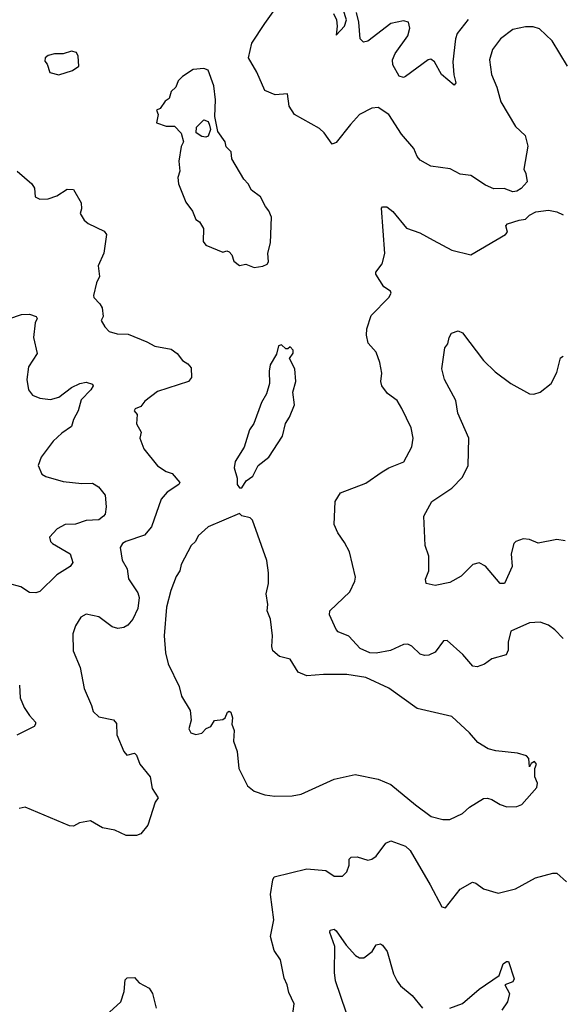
# Model space of a CAD drawing. Extents: x 2057697 to 2160550, y 827490 to 1016834.
# Tile 307 of 509: x 2133009 to 2135591, y 924233 to 928916. Entities that reach past the tile are written whole.
import ezdxf

# ---------------------------------------------------------------- set-up
doc = ezdxf.new("R2010")
doc.units = 0

msp = doc.modelspace()

# ---------------------------------------------------------------- linework, layer by layer
at = {"layer": '0CON20XD'}
for points in [[(2135615.5, 928695.5), (2135542.9, 928815), (2135482.2, 928872.2), (2135451.7, 928881.7), (2135415, 928881.8), (2135355, 928869.1), (2135295.8, 928825), (2135259.2, 928775), (2135244.4, 928725), (2135253.1, 928655), (2135279.4, 928595), (2135297.5, 928525), (2135367.7, 928407.7), (2135413.3, 928365), (2135426.2, 928315), (2135407.5, 928205), (2135417.5, 928185), (2135423.3, 928145), (2135395, 928112.5), (2135375, 928100), (2135355, 928097.5), (2135313.6, 928113.6), (2135265, 928112), (2135225, 928129.2), (2135155, 928174.4), (2135105, 928180.6), (2135057.5, 928207.5), (2134965, 928218.8), (2134915, 928247.5), (2134900, 928265), (2134883.6, 928303.6), (2134825, 928371.2), (2134765.8, 928465), (2134715, 928499.2), (2134685, 928495.7), (2134626.2, 928465), (2134582.2, 928417.8), (2134515, 928331.2), (2134495, 928323.8), (2134457.5, 928377.5), (2134435, 928398.6), (2134315.7, 928465), (2134291.4, 928505), (2134283.8, 928563.8), (2134225, 928558.9), (2134175, 928578.6), (2134137.1, 928667.1), (2134097.1, 928735), (2134113.9, 928805), (2134175, 928898.1), (2134255, 929010)], [(2134502.7, 928945), (2134515.5, 928915), (2134520, 928885), (2134515, 928842), (2134555, 928885.5), (2134564.1, 928915.9), (2134547.8, 928965)], [(2135143.1, 928916.9), (2135090.3, 928849.7), (2135082.5, 928825), (2135070, 928715), (2135074.5, 928654.5), (2135084.2, 928615), (2135075.6, 928604.4), (2135015.6, 928655), (2134981.9, 928715), (2134965, 928728.1), (2134952, 928725), (2134845, 928645.8), (2134835, 928641.9), (2134815, 928648.1), (2134785, 928701.2), (2134782.9, 928725), (2134795.5, 928755), (2134855, 928840), (2134865.5, 928875.5), (2134859.2, 928905), (2134835, 928910.9), (2134775, 928897.3), (2134665, 928814.4), (2134645, 928808.9), (2134628.5, 928825), (2134622.5, 928905), (2134610.7, 928950.7)], [(2133195, 928653.8), (2133260, 928675), (2133290, 928695), (2133287, 928743), (2133279.3, 928759.3), (2133255, 928766.7), (2133215, 928753.8), (2133175, 928753.8), (2133144.2, 928745.8), (2133130, 928735), (2133128.3, 928718.3), (2133140, 928705), (2133152.5, 928665), (2133195, 928653.8)], [(2134125, 927736.7), (2134165, 927743.3), (2134186.1, 927753.9), (2134193.3, 927765), (2134190, 927805), (2134202, 927855), (2134206.8, 927976.8), (2134195, 928007.5), (2134177.7, 928027.7), (2134154.1, 928074.1), (2134111.2, 928105), (2134096.7, 928135), (2134075, 928157.5), (2134018.8, 928255), (2134015, 928287.5), (2133991.4, 928311.4), (2133985.8, 928335), (2133950.8, 928385), (2133937.3, 928455), (2133940.9, 928535), (2133932.1, 928602.1), (2133905, 928676.7), (2133885, 928683.3), (2133835, 928678.8), (2133784.2, 928645.8), (2133763.3, 928625), (2133752.5, 928595), (2133730, 928575), (2133719.3, 928540.7), (2133700.7, 928529.3), (2133676.4, 928493.6), (2133660, 928485), (2133667.5, 928465), (2133660, 928425), (2133705, 928410), (2133745, 928410), (2133776.4, 928376.4), (2133787.5, 928335), (2133777, 928313), (2133766.2, 928243.8), (2133770.8, 928195), (2133762, 928165), (2133764.2, 928135), (2133798.8, 928048.8), (2133831.2, 928005), (2133846.4, 927966.4), (2133863.9, 927953.9), (2133883.6, 927923.6), (2133881.7, 927861.7), (2133895, 927843.3), (2133975, 927810), (2133995, 927817.5), (2134005, 927812.5), (2134017.7, 927797.7), (2134027, 927767), (2134055, 927747.5), (2134085, 927753.8), (2134125, 927736.7)], [(2133895, 928357.5), (2133875, 928360), (2133848.3, 928378.3), (2133850, 928405), (2133885, 928440), (2133905, 928432.5), (2133912, 928415), (2133915.9, 928394.1), (2133905, 928362.5), (2133895, 928357.5)], [(2132996.2, 928195), (2133065.8, 928135.8), (2133078.8, 928115), (2133083.2, 928073.2), (2133105, 928062), (2133145, 928063.8), (2133185, 928078.8), (2133235, 928110), (2133265, 928108.8), (2133301.2, 928045), (2133303, 928017), (2133296.7, 927995), (2133315, 927962.5), (2133335, 927946.7), (2133410.5, 927910.5), (2133421.2, 927895), (2133409.2, 927805), (2133382.2, 927745), (2133388.1, 927695), (2133374.4, 927665), (2133360, 927605), (2133362, 927595), (2133390.8, 927565), (2133401.2, 927545), (2133406.7, 927505), (2133396.7, 927485), (2133413.3, 927455), (2133435, 927433.3), (2133472.3, 927422.3), (2133525, 927420), (2133614.3, 927384.3), (2133652.6, 927362.6), (2133728.9, 927348.9), (2133758.7, 927328.7), (2133783.3, 927295), (2133808.8, 927278.8), (2133825, 927260), (2133825.6, 927215), (2133812, 927195), (2133665, 927147.5), (2133605, 927102.5), (2133585, 927076.2), (2133557.5, 927065), (2133553.3, 927055), (2133568, 927038), (2133563.9, 926993.9), (2133587.5, 926955), (2133581.2, 926925), (2133599.2, 926875), (2133664.2, 926794.2), (2133705, 926768), (2133735, 926757.5), (2133771.4, 926715), (2133765.7, 926705), (2133710.4, 926669.6), (2133682.1, 926635), (2133636.7, 926503.3), (2133603.3, 926465), (2133514, 926435), (2133497.5, 926425), (2133487.5, 926405), (2133496.9, 926345), (2133519.5, 926305), (2133527, 926257), (2133570.2, 926190.2), (2133577.8, 926167.8), (2133570.7, 926115), (2133547.9, 926065), (2133523.7, 926036.3), (2133505, 926025.7), (2133475, 926020), (2133448.8, 926028.8), (2133385.6, 926075.6), (2133325, 926089.2), (2133300, 926075), (2133275, 926032.5), (2133262, 925995), (2133262.5, 925915), (2133296, 925835), (2133316, 925735), (2133350.8, 925655), (2133358, 925625), (2133385, 925600), (2133455.6, 925585.6), (2133469.1, 925569.1), (2133471.4, 925515), (2133504.2, 925435), (2133518.8, 925418.8), (2133555, 925426.9), (2133565, 925418.8), (2133580, 925375), (2133630, 925315), (2133639.5, 925259.5), (2133667.5, 925215), (2133653.3, 925195), (2133618.8, 925085), (2133585, 925043.3), (2133565, 925036.7), (2133515, 925036.7), (2133461.7, 925061.7), (2133402.7, 925072.7), (2133345, 925105.8), (2133293.6, 925096.4), (2133265, 925080), (2133245, 925081.4), (2133035, 925171.4), (2133005.7, 925164.3)], [(2135595, 925972.5), (2135555, 926014.2), (2135525, 926035.8), (2135485, 926050), (2135435, 926047.5), (2135345, 926007.5), (2135333.3, 925955), (2135333.2, 925916.8), (2135324.3, 925895.7), (2135255, 925876.9), (2135219.8, 925850.2), (2135185, 925837.5), (2135165, 925842), (2135117.2, 925897.2), (2135043, 925963), (2135025, 925962.5), (2134985, 925908), (2134955, 925892.9), (2134935, 925891.4), (2134915, 925898.6), (2134875, 925935.8), (2134855, 925945.6), (2134835, 925944.4), (2134773.9, 925916.1), (2134705, 925902.4), (2134674.3, 925904.3), (2134629.5, 925925), (2134574.7, 925984.7), (2134524.6, 926004.6), (2134514.2, 926015), (2134483.5, 926085), (2134484.4, 926105), (2134580, 926195), (2134604.2, 926245), (2134606, 926265), (2134577.5, 926385), (2134555, 926430), (2134522, 926475), (2134505.8, 926515), (2134510, 926625), (2134534.6, 926665.4), (2134655, 926711.9), (2134733.8, 926765), (2134765, 926784.4), (2134836.6, 926813.4), (2134874.4, 926885), (2134881.1, 926925), (2134871.4, 926975), (2134827.6, 927067.6), (2134804.4, 927104.4), (2134758.3, 927138.3), (2134731.4, 927175), (2134727.5, 927195), (2134731.9, 927235), (2134723.1, 927285), (2134704.4, 927335), (2134667.6, 927377.6), (2134658.5, 927415), (2134660, 927445), (2134681.5, 927508.5), (2134765.9, 927594.1), (2134776.7, 927615), (2134772.5, 927625), (2134741.2, 927645), (2134703.8, 927705), (2134703.8, 927715), (2134734, 927755), (2134745.7, 927804.3), (2134730.8, 928019.2), (2134735, 928026.7), (2134755, 928026.2), (2134785, 928003.8), (2134849.2, 927925), (2134912.6, 927902.6), (2134976.9, 927866.9), (2135065, 927820.6), (2135155, 927798), (2135320, 927895), (2135330, 927905), (2135322.5, 927935), (2135330, 927945), (2135385, 927963.3), (2135415, 927966.7), (2135434, 927986), (2135465, 928002.5), (2135525, 928010), (2135565, 928002.5), (2135595, 927987.5)], [(2132957.4, 927492.6), (2133016.8, 927513.2), (2133055, 927515.8), (2133087.5, 927505), (2133091.2, 927495), (2133082.5, 927475), (2133074.4, 927405), (2133091.2, 927328.8), (2133050.8, 927265), (2133043.1, 927205), (2133051.4, 927155), (2133070, 927130), (2133105, 927115.6), (2133155, 927108.9), (2133195, 927121.1), (2133255, 927166.9), (2133295, 927185.7), (2133325, 927192.5), (2133355, 927182.5), (2133358.8, 927175), (2133347.5, 927155), (2133301.9, 927108.1), (2133287.5, 927055), (2133265.3, 927015), (2133255, 926981.1), (2133209.8, 926950.2), (2133168.6, 926911.4), (2133110.9, 926835), (2133097.1, 926795), (2133114, 926755), (2133132.9, 926742.9), (2133215, 926720.4), (2133305, 926710.4), (2133355, 926711.8), (2133383.3, 926695), (2133415.8, 926655), (2133420.5, 926599.5), (2133416, 926565), (2133408, 926555), (2133385, 926538.1), (2133325, 926533.9), (2133275, 926516.2), (2133224.6, 926515.4), (2133187.5, 926495), (2133151.4, 926455), (2133155.7, 926435), (2133165, 926424.4), (2133249.2, 926375), (2133261.2, 926335), (2133248.8, 926315), (2133185, 926275.8), (2133105, 926196), (2133085, 926190), (2133055, 926191.4), (2133015, 926219.2), (2132955, 926233.8)], [(2135605, 926438), (2135565, 926443.1), (2135475, 926426.7), (2135435, 926444.4), (2135405, 926446.2), (2135370, 926435), (2135360, 926425), (2135347.1, 926375), (2135352.5, 926315), (2135315, 926234), (2135295, 926233.8), (2135225, 926317.5), (2135195, 926332.9), (2135165, 926324.3), (2135109.8, 926270.2), (2135055, 926240), (2134985, 926224.3), (2134943.3, 926235), (2134940, 926255), (2134955.7, 926295), (2134956.1, 926363.9), (2134937.5, 926415), (2134932.5, 926555), (2134970, 926625), (2135065, 926688), (2135115, 926740), (2135142.2, 926795), (2135146.1, 926925), (2135093.3, 927045), (2135084.4, 927105), (2135030, 927205), (2135017.1, 927255), (2135032, 927355), (2135046.2, 927375), (2135052, 927405), (2135063.8, 927425), (2135095, 927436), (2135115, 927426), (2135215.3, 927295.3), (2135270.5, 927240.5), (2135345, 927185.7), (2135435, 927136.9), (2135455, 927134.3), (2135485, 927144.4), (2135538, 927185), (2135565, 927237.5), (2135582.1, 927307.9), (2135595, 927316.2)], [(2134065, 926690), (2134087, 926723), (2134117.5, 926745), (2134143.3, 926795), (2134194.1, 926835.9), (2134260, 926935), (2134273.3, 926995), (2134293.3, 927025), (2134316.7, 927085), (2134308.8, 927145), (2134323.3, 927195), (2134318, 927255), (2134292.5, 927305), (2134309.5, 927330.5), (2134310, 927345), (2134295, 927360), (2134285, 927350), (2134275, 927350), (2134255, 927370), (2134240, 927365), (2134230, 927325), (2134200.8, 927275), (2134195.8, 927245), (2134198, 927185), (2134183.9, 927136.1), (2134160, 927095), (2134123.3, 926995), (2134102.5, 926965), (2134076.8, 926883.2), (2134034.3, 926815), (2134030, 926785), (2134043.8, 926735), (2134043.3, 926705), (2134055, 926690), (2134065, 926690)], [(2135055, 925112.5), (2135115, 925140.8), (2135149.7, 925170.3), (2135215, 925211.2), (2135235, 925213.3), (2135255, 925206.7), (2135295, 925183.3), (2135327, 925173), (2135375, 925173.8), (2135397.3, 925182.7), (2135470, 925265), (2135473.3, 925285), (2135460, 925315), (2135460, 925355), (2135467.5, 925375), (2135458.3, 925388.3), (2135441.7, 925378.3), (2135435, 925362.5), (2135431.7, 925401.7), (2135420, 925415), (2135377.7, 925427.7), (2135275, 925438), (2135238.3, 925448.3), (2135188.7, 925478.7), (2135148.6, 925525), (2135065, 925602), (2134899.8, 925639.8), (2134765, 925736.2), (2134655, 925786.8), (2134565, 925801.8), (2134455, 925802.5), (2134375.8, 925795.8), (2134333.5, 925813.5), (2134295.4, 925875.4), (2134245, 925887.5), (2134214, 925915), (2134208, 925935), (2134211.2, 925985), (2134202, 926065), (2134185.7, 926105), (2134190, 926135), (2134181.4, 926185), (2134192.9, 926235), (2134193.1, 926285), (2134184.5, 926344.5), (2134116.7, 926535), (2134106.1, 926546.1), (2134066.4, 926556.4), (2134055, 926566.7), (2133905, 926504), (2133858.5, 926461.5), (2133845.6, 926435), (2133824.7, 926415.3), (2133777.1, 926325), (2133770, 926295), (2133752.8, 926267.2), (2133728.7, 926201.3), (2133708, 926122), (2133696.9, 925985), (2133701.9, 925905), (2133715, 925852.5), (2133767.1, 925745), (2133778.3, 925698.3), (2133820.5, 925630.5), (2133824, 925585), (2133813.8, 925543.8), (2133822.5, 925525), (2133846.4, 925516.4), (2133875, 925522), (2133895.9, 925544.1), (2133917.5, 925555), (2133936.4, 925583.6), (2133975, 925588), (2133986.2, 925595), (2133997, 925623), (2134005, 925627.5), (2134013, 925623), (2134021.2, 925595), (2134017.5, 925565), (2134029.2, 925535), (2134026, 925485), (2134043.8, 925435), (2134052, 925355), (2134092.4, 925272.4), (2134125, 925246.2), (2134175, 925228.8), (2134222.3, 925222.3), (2134305.9, 925224.1), (2134347.3, 925232.7), (2134505, 925304.3), (2134605, 925326.5), (2134715, 925303.6), (2134775, 925278.5), (2134892.5, 925182.5), (2134966.4, 925126.4), (2135022.7, 925112.7), (2135055, 925112.5)], [(2133008.3, 925751.7), (2133010.9, 925690.9), (2133030.8, 925645), (2133055, 925606.2), (2133083.8, 925575), (2133083.8, 925565), (2133077.5, 925555), (2132995, 925513.8)], [(2134305.8, 924165), (2134314.2, 924235), (2134289.2, 924289.2), (2134282.2, 924325), (2134267.6, 924357.6), (2134249.2, 924445), (2134219.7, 924489.7), (2134202.5, 924555), (2134217.5, 924635), (2134202.5, 924755), (2134212.9, 924825), (2134220.3, 924839.7), (2134375, 924878.1), (2134465, 924869.5), (2134505, 924842.7), (2134545, 924843.1), (2134565, 924863.3), (2134576, 924895), (2134576.7, 924923.3), (2134586.4, 924933.6), (2134615, 924934.2), (2134665, 924919.4), (2134685, 924922.9), (2134705, 924938.1), (2134750.2, 924999.8), (2134775, 925011.4), (2134845, 924985.5), (2134867.5, 924965), (2134961.8, 924801.8), (2135017, 924697), (2135035, 924692.5), (2135105, 924780.8), (2135163.6, 924813.6), (2135179.7, 924809.7), (2135215, 924782.9), (2135285, 924762.5), (2135367.3, 924782.7), (2135463.3, 924835), (2135545, 924857.5), (2135565, 924856.7), (2135611.2, 924815)], [(2134561.5, 924195), (2134512, 924345), (2134506, 924385), (2134507.9, 924507.9), (2134484.3, 924575), (2134486.7, 924585), (2134505, 924590), (2134515, 924582.9), (2134562, 924515), (2134606.7, 924465), (2134625, 924453.8), (2134645.7, 924454.3), (2134685.7, 924484.3), (2134705, 924516.7), (2134725, 924521.2), (2134735, 924513.8), (2134757.5, 924485), (2134787.9, 924377.9), (2134805, 924343.3), (2134821.3, 924321.3), (2134876.2, 924275), (2134926.2, 924215)], [(2135055, 924214.2), (2135115, 924236.9), (2135195, 924305.6), (2135289.5, 924370.5), (2135310, 924425), (2135325, 924437.5), (2135335, 924437.5), (2135361.2, 924355), (2135355, 924340), (2135317.5, 924325), (2135338.9, 924285), (2135330.5, 924245), (2135303.5, 924205)], [(2133436.2, 924195), (2133490, 924245), (2133505.9, 924294.1), (2133510.7, 924349.3), (2133520.7, 924359.3), (2133555, 924360), (2133577.5, 924335), (2133625, 924310), (2133640, 924285), (2133658, 924215)]]:
    msp.add_lwpolyline(points, dxfattribs=at)

doc.saveas('drawing.dxf')
